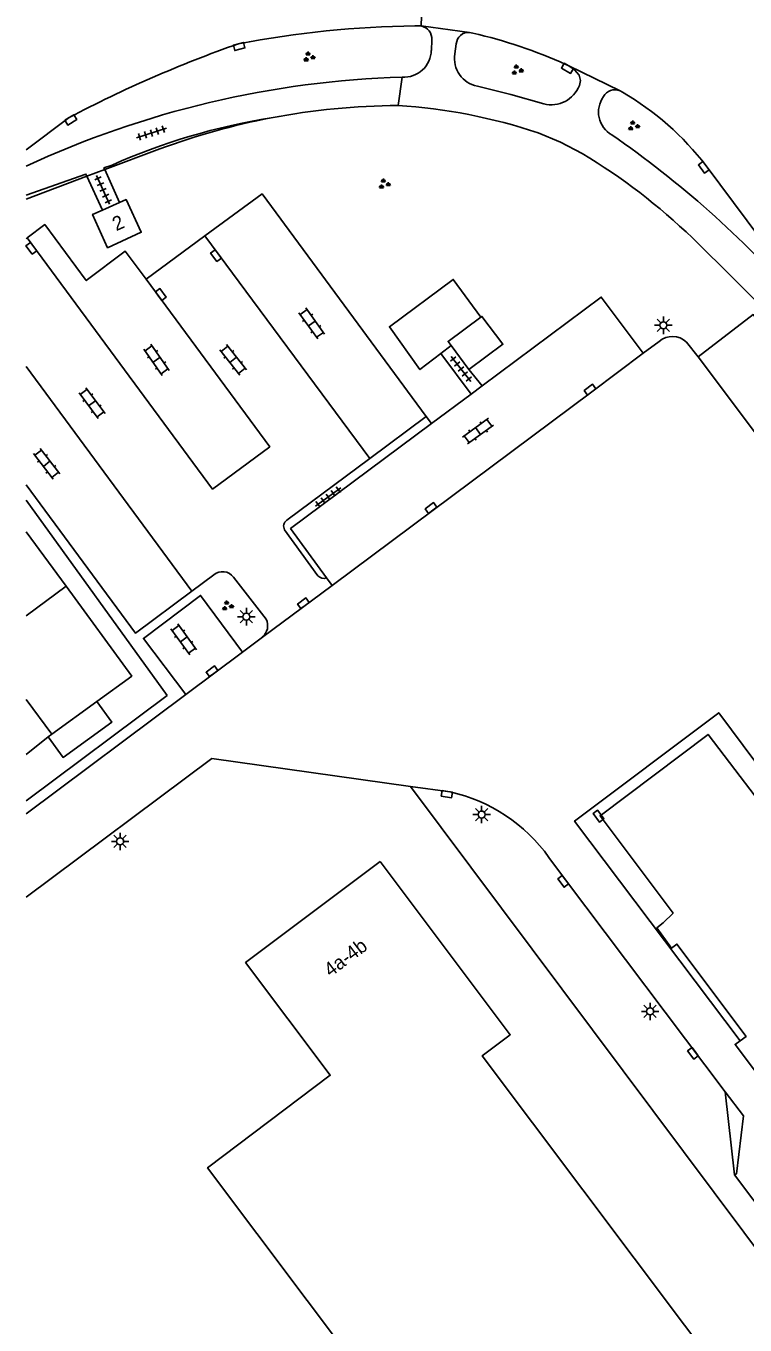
# Model space of a CAD drawing. Extents: x 131000 to 133013, y 393000 to 396501.
# Drawn here: x 131000 to 131051.4, y 394294.1 to 394386.9 of the extents above; entities that cross this region are included whole.
import ezdxf

# ---------------------------------------------------------------- set-up
doc = ezdxf.new("R2010")
doc.units = 0
for name, color, linetype in [('gg-afsc-hekwerk', 7, 'Continuous'), ('gg-anno-huisnummerreeks BGT', 7, 'Continuous'), ('gg-bbg-bijgebouw', 7, 'Continuous'), ('gg-bbg-hoofdgebouw', 7, 'Continuous'), ('gg-knt-verharding', 7, 'Continuous'), ('gg-knt-verharding nz', 7, 'Continuous'), ('gt-grn-vlakafsluiter', 7, 'Continuous'), ('gt-grn-weggrens', 7, 'Continuous'), ('gt-symb-groenvak', 7, 'Continuous'), ('gt-symb-klinker verharding', 7, 'Continuous'), ('gt-symb-kolk', 7, 'Continuous'), ('gt-symb-lichtmast', 7, 'Continuous'), ('gt-symb-tegel verharding', 7, 'Continuous')]:
    doc.layers.add(name, color=color, linetype=linetype)

# ---------------------------------------------------------------- blocks, each defined once
blk = doc.blocks.new('gt0-GRVAK')
at = {"layer": 'gt-symb-groenvak'}
for p, q in [((-0.11, 0.189), (-0.228, 0.24)), ((-0.182, 0.153), (0.088, 0.153)), ((-0.091, 0.211), (-0.156, 0.322)), ((-0.047, 0.214), (-0.047, 0.393)), ((-0.004, 0.211), (0.061, 0.322)), ((0.015, 0.189), (0.133, 0.24)), ((0.262, -0.052), (0.197, 0.059)), ((0.305, -0.049), (0.305, 0.13)), ((0.349, -0.052), (0.414, 0.059)), ((-0.245, -0.228), (-0.363, -0.177)), ((-0.318, -0.264), (-0.047, -0.264)), ((-0.226, -0.206), (-0.291, -0.095)), ((-0.183, -0.203), (-0.183, -0.024)), ((-0.139, -0.206), (-0.074, -0.095)), ((-0.12, -0.228), (-0.002, -0.177)), ((0.243, -0.074), (0.125, -0.023)), ((0.17, -0.11), (0.441, -0.11)), ((0.368, -0.074), (0.486, -0.023))]:
    blk.add_line(p, q, dxfattribs=at)
blk = doc.blocks.new('gt0-KOLK')
at = {"layer": 'gt-symb-kolk'}
blk.add_lwpolyline([(0, 0), (0.375, 0), (0.375, 0.4), (-0.375, 0.4), (-0.375, 0), (0, 0)], dxfattribs=at)
blk = doc.blocks.new('gt0-TEG1')
at = {"layer": 'gt-symb-tegel verharding'}
for p, q in [((-1.125, 0), (1.125, 0)), ((-0.9, -0.25), (-0.9, 0.25)), ((-0.45, -0.25), (-0.45, 0.25)), ((0, -0.25), (0, 0.25)), ((0.45, -0.25), (0.45, 0.25)), ((0.9, -0.25), (0.9, 0.25))]:
    blk.add_line(p, q, dxfattribs=at)
blk = doc.blocks.new('gt0-LMAST')
at = {"layer": 'gt-symb-lichtmast'}
for p, q in [((-0.182, 0.173), (-0.447, 0.438)), ((-0.005, 0.246), (-0.005, 0.621)), ((0.172, 0.173), (0.437, 0.438)), ((-0.255, -0.004), (-0.63, -0.004)), ((-0.182, -0.181), (-0.447, -0.446)), ((-0.005, -0.254), (-0.005, -0.629)), ((0.437, -0.446), (0.172, -0.181)), ((0.245, -0.004), (0.62, -0.004))]:
    blk.add_line(p, q, dxfattribs=at)
blk.add_circle((-0.005, -0.004), 0.25, dxfattribs=at)
blk = doc.blocks.new('gt0-KL1')
at = {"layer": 'gt-symb-klinker verharding'}
for p, q in [((-1.15, 0.3), (1.15, 0.3)), ((-1, -0.3), (-1, 0.3)), ((-0.5, 0.3), (-0.5, 0.45)), ((0, -0.3), (0, 0.3)), ((0.5, 0.3), (0.5, 0.45)), ((1, -0.3), (1, 0.3)), ((-1.15, -0.3), (1.15, -0.3)), ((-0.5, -0.45), (-0.5, -0.3)), ((0.5, -0.45), (0.5, -0.3))]:
    blk.add_line(p, q, dxfattribs=at)

msp = doc.modelspace()

# ---------------------------------------------------------------- linework, layer by layer
at = {"layer": 'gg-afsc-hekwerk'}
for p, q in [((131009.572, 394378.151), (131005.633, 394376.675)), ((131000, 394374.564), (131004.357, 394376.197)), ((131005.633, 394376.675), (131004.357, 394376.197)), ((131030.418, 394364.092), (131029.671, 394363.52)), ((131000, 394353.055), (131010.1, 394339.088)), ((131000, 394331.549), (131010.1, 394339.088))]:
    msp.add_line(p, q, dxfattribs=at)
for points in [[(131036.632, 394379.302), (131038.243, 394378.627), (131039.793, 394377.824)], [(131029.671, 394363.52), (131028.183, 394362.38), (131025.994, 394365.447), (131030.559, 394368.821), (131032.543, 394366.129)]]:
    msp.add_lwpolyline(points, dxfattribs=at)
for centre, radius, start, end in [((131026.884, 394331.434), 49.826, 90.31385, 100.81346), ((131024.144, 394341.992), 39.344, 71.49431, 86.40527), ((131026.876, 394331.559), 49.701, 100.83112, 110.37437), ((131017.127, 394340.082), 44.025, 46.07538, 59.01351)]:
    msp.add_arc(centre, radius, start, end, dxfattribs=at)
at = {"layer": 'gg-bbg-bijgebouw'}
msp.add_line((131030.418, 394364.092), (131031.686, 394362.398), dxfattribs=at)
for points in [[(131032.543, 394366.129), (131030.192, 394364.394), (131030.418, 394364.092)], [(131031.686, 394362.398), (131034.113, 394364.189), (131032.619, 394366.185), (131032.543, 394366.129)]]:
    msp.add_lwpolyline(points, dxfattribs=at)
at = {"layer": 'gg-bbg-hoofdgebouw'}
msp.add_line((131005.462, 394373.781), (131006.691, 394374.33), dxfattribs=at)
for points in [[(131006.691, 394374.33), (131007.158, 394374.539), (131008.239, 394372.203), (131005.835, 394371.091), (131004.762, 394373.468), (131005.462, 394373.781)], [(131054.071, 394329.381), (131048.797, 394336.303), (131041.061, 394330.485), (131046.293, 394323.516), (131045.575, 394322.827), (131045.128, 394322.485), (131046.176, 394321.027), (131046.56, 394321.315), (131051.517, 394314.719), (131051.08, 394314.398)], [(131025.325, 394327.224), (131015.701, 394319.989), (131021.767, 394311.937), (131012.99, 394305.328), (131034.31, 394276.959), (131050.698, 394289.275), (131032.627, 394313.321), (131034.642, 394314.835), (131025.325, 394327.224)], [(131051.08, 394314.398), (131050.727, 394314.139), (131054.573, 394309.045), (131054.919, 394309.305)]]:
    msp.add_lwpolyline(points, dxfattribs=at)
at = {"layer": 'gg-knt-verharding'}
for p, q in [((131028.269, 394386.943), (131027.816, 394386.957)), ((131028.269, 394386.943), (131031.735, 394386.488)), ((131031.97, 394386.438), (131031.735, 394386.488)), ((131028.995, 394385.194), (131029.03, 394385.943)), ((131030.683, 394384.951), (131030.781, 394385.664)), ((131038.829, 394384.091), (131038.616, 394384.197)), ((131038.829, 394384.091), (131042.499, 394382.297)), ((131042.667, 394382.2), (131042.499, 394382.297)), ((131000, 394378.083), (131003.094, 394380.4)), ((131004.357, 394376.197), (131005.462, 394373.781)), ((131006.691, 394374.33), (131005.633, 394376.675)), ((131063.594, 394356.902), (131048.645, 394376.952)), ((131000, 394371.735), (131000.084, 394371.798)), ((131008.588, 394368.839), (131012.801, 394371.939)), ((131044.148, 394363.563), (131045.292, 394364.397)), ((131047.24, 394364.344), (131048.081, 394363.284)), ((131031.838, 394360.634), (131029.671, 394363.52)), ((131048.081, 394363.284), (131057.053, 394351.337)), ((131032.63, 394361.224), (131031.686, 394362.398)), ((131029.001, 394358.522), (131031.838, 394360.634)), ((131031.838, 394360.634), (131032.63, 394361.224)), ((131028.627, 394359.028), (131024.584, 394356.019)), ((131028.627, 394359.028), (131029.001, 394358.522)), ((131024.584, 394356.019), (131018.657, 394351.608)), ((131000, 394350.792), (131002.862, 394346.887)), ((131018.502, 394350.927), (131020.882, 394347.647)), ((131013.433, 394347.718), (131011.858, 394346.545)), ((131017.187, 394344.543), (131014.843, 394347.549)), ((131021.893, 394346.951), (131016.905, 394343.255)), ((131015.494, 394342.176), (131016.905, 394343.255)), ((131011.426, 394339.151), (131015.494, 394342.176)), ((131000, 394330.614), (131011.426, 394339.151)), ((131000, 394338.796), (131001.841, 394336.311)), ((131001.841, 394336.311), (131005.076, 394338.658)), ((131001.589, 394336.128), (131001.841, 394336.311)), ((131000, 394334.86), (131001.589, 394336.128)), ((131027.5, 394332.59), (131030.343, 394332.193)), ((131050.025, 394310.762), (131051.337, 394309.025)), ((131050.675, 394304.809), (131050.025, 394310.762))]:
    msp.add_line(p, q, dxfattribs=at)
for points in [[(131038.829, 394384.091), (131039.238, 394383.797), (131039.578, 394383.426), (131039.674, 394383.055), (131039.588, 394382.682)], [(131037.039, 394381.379), (131034.674, 394382.046), (131032.288, 394382.635)], [(131000, 394374.857), (131004.286, 394376.351), (131004.357, 394376.197)], [(131006.159, 394377.004), (131005.576, 394376.801), (131005.633, 394376.675)], [(131012.801, 394371.939), (131016.882, 394374.942), (131028.627, 394359.028)], [(131000.084, 394371.798), (131001.344, 394372.741), (131004.311, 394368.747), (131007.102, 394370.838), (131008.588, 394368.839)], [(131047.668, 394371.791), (131053.752, 394365.773), (131061.348, 394355.58)], [(131032.63, 394361.224), (131041.15, 394367.567), (131044.148, 394363.563)], [(131048.081, 394363.284), (131052.029, 394366.309), (131061.062, 394354.325), (131057.053, 394351.337)], [(131021.893, 394346.951), (131040.47, 394360.785), (131044.148, 394363.563)], [(131029.001, 394358.522), (131018.924, 394351.02), (131021.488, 394347.494)], [(131000, 394354.136), (131007.826, 394343.543), (131011.858, 394346.545)], [(131002.862, 394346.887), (131007.568, 394340.466), (131005.076, 394338.658)], [(131011.426, 394339.151), (131008.399, 394343.166), (131012.493, 394346.24), (131015.494, 394342.176)], [(131005.076, 394338.658), (131006.146, 394337.186), (131002.656, 394334.657), (131001.589, 394336.128)], [(131051.08, 394314.398), (131039.243, 394330.1), (131049.551, 394337.851), (131052.217, 394334.304), (131057.239, 394337.969)], [(131000, 394324.658), (131013.281, 394334.574), (131027.5, 394332.59)], [(131037.412, 394327.513), (131038.581, 394325.913), (131050.025, 394310.762)], [(131050.675, 394304.809), (131050.831, 394304.89), (131051.337, 394309.025)], [(131050.675, 394304.809), (131061.171, 394290.911), (131061.456, 394290.771), (131061.757, 394290.674), (131067.129, 394291.173), (131067.486, 394291.324), (131067.831, 394291.505)]]:
    msp.add_lwpolyline(points, dxfattribs=at)
for centre, radius, start, end in [((131028.915, 394313.64), 73.325, 90.85887, 100.78519), ((131028.089, 394386.016), 0.944, 355.55461, 78.98766), ((131031.67, 394385.598), 0.892, 85.85138, 175.78504), ((131023.267, 394349.652), 37.801, 66.04314, 76.68913), ((131044.389, 394302.112), 88.511, 109.25928, 117.81055), ((131027.039, 394385.242), 1.956, 266.24143, 358.58994), ((131032.679, 394384.62), 2.024, 170.59747, 258.84685), ((131029.005, 394314.415), 68.906, 91.74111, 114.8932), ((131037.571, 394383.484), 2.171, 255.82763, 338.32287), ((131042.84, 394380.796), 1.887, 144.5439, 240.22054), ((131042.121, 394381.446), 0.931, 66.03128, 151.46981), ((131032.588, 394364.691), 20.203, 37.36646, 60.07467), ((131024.629, 394335.552), 45.38, 98.99229, 114.01677), ((131000.792, 394319.511), 72.442, 41.38531, 55.42393), ((131046.237, 394363.31), 1.44, 45.86762, 131.01542), ((131018.925, 394351.189), 0.498, 122.63619, 211.71891), ((131014.056, 394346.947), 0.991, 37.40154, 128.92893), ((131021.289, 394347.982), 0.527, 219.48159, 292.17912), ((131016.199, 394344.084), 1.089, 310.3908, 24.9098), ((131027.762, 394320.615), 11.862, 35.5562, 77.43106)]:
    msp.add_arc(centre, radius, start, end, dxfattribs=at)
at = {"layer": 'gg-knt-verharding nz'}
for p, q in [((131012.801, 394371.939), (131024.584, 394356.019)), ((131000, 394362.609), (131011.858, 394346.545)), ((131000, 394344.78), (131002.862, 394346.887))]:
    msp.add_line(p, q, dxfattribs=at)
msp.add_lwpolyline([(131000.084, 394371.798), (131013.351, 394353.833), (131017.431, 394356.867), (131008.588, 394368.839)], dxfattribs=at)
at = {"layer": 'gt-grn-vlakafsluiter'}
for p, q in [((131021.893, 394346.951), (131021.488, 394347.494)), ((131061.528, 394287.106), (131027.5, 394332.59))]:
    msp.add_line(p, q, dxfattribs=at)
at = {"layer": 'gt-grn-weggrens'}
for p, q in [((131028.802, 394402.052), (131028.269, 394386.943)), ((131026.911, 394383.29), (131026.611, 394381.259))]:
    msp.add_line(p, q, dxfattribs=at)

# ---------------------------------------------------------------- block references
at = {"layer": 'gt-symb-groenvak'}
for p in [(131020.224, 394384.726), (131035.118, 394383.787), (131043.445, 394379.798), (131025.612, 394375.642), (131014.395, 394345.484)]:
    msp.add_blockref('gt0-GRVAK', p, dxfattribs=at)
at = {"layer": 'gt-symb-klinker verharding'}
for p, rotation in [((131020.442, 394365.678), -54.19589409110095), ((131009.337, 394363.08), -55.10187643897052), ((131014.817, 394363.08), -51.698006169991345), ((131004.721, 394359.976), -53.13010235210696), ((131032.338, 394357.99), 35.804105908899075), ((131001.476, 394355.646), -52.39646300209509), ((131011.285, 394343.093), -54.195894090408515)]:
    msp.add_blockref('gt0-KL1', p, dxfattribs=dict(at, rotation=rotation))
at = {"layer": 'gt-symb-kolk'}
for p, rotation in [((131015.194, 394385.67), -165.6442150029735), ((131038.829, 394384.091), 150.20538279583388), ((131003.094, 394380.4), -147.9156384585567), ((131048.645, 394376.952), 126.42317830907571), ((131000.54, 394371.173), 126.58342113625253), ((131013.751, 394370.647), 126.29695894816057), ((131009.482, 394367.629), -53.49671701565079), ((131040.47, 394360.785), 36.629401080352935), ((131029.096, 394352.329), 36.743796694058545), ((131019.959, 394345.511), 35.88411316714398), ((131013.425, 394340.655), 36.95012773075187), ((131030.143, 394332.227), 170.33049474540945), ((131041.112, 394330.575), 126.6635924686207), ((131038.581, 394325.913), 127.0761203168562), ((131047.869, 394313.623), 127.03038960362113)]:
    msp.add_blockref('gt0-KOLK', p, dxfattribs=dict(at, rotation=rotation))
at = {"layer": 'gt-symb-lichtmast'}
for p in [(131045.6, 394365.553), (131015.767, 394344.719), (131032.598, 394330.578), (131006.737, 394328.656), (131044.652, 394316.504)]:
    msp.add_blockref('gt0-LMAST', p, dxfattribs=at)
at = {"layer": 'gt-symb-tegel verharding'}
for p, rotation in [((131008.969, 394379.29), 17.692300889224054), ((131005.513, 394375.228), 114.33487429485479), ((131031.116, 394362.422), -51.82346239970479), ((131021.614, 394353.273), 36.01052540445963)]:
    msp.add_blockref('gt0-TEG1', p, dxfattribs=dict(at, rotation=rotation))

# ---------------------------------------------------------------- texts
at = {"layer": 'gg-anno-huisnummerreeks BGT'}
for s, rotation, p in [('2', 24.1, (131006.45, 394372.264)), ('4a-4b', 37, (131021.784, 394318.929))]:
    msp.add_text(s, height=1, rotation=rotation, dxfattribs=at).set_placement(p)

doc.saveas('drawing.dxf')
